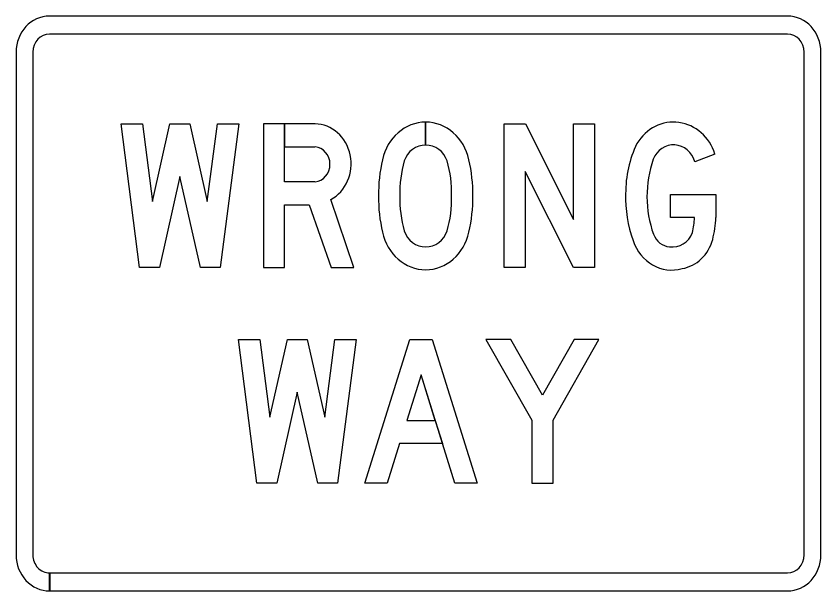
# Model space of a CAD drawing. Extents: x 658976 to 668721, y 639543 to 647196.
# Drawn here: x 667413.8 to 667464.7, y 643392.4 to 643428.8 of the extents above; entities that cross this region are included whole.
import ezdxf

# ---------------------------------------------------------------- set-up
doc = ezdxf.new("R2010")
doc.units = 0
for name, color, linetype in [('GSBWFILL', 7, 'Continuous'), ('GSCOLORFILL', 7, 'Continuous'), ('GSOUTLINE', 7, 'Continuous')]:
    doc.layers.add(name, color=color, linetype=linetype)

msp = doc.modelspace()

# ---------------------------------------------------------------- linework, layer by layer
at = {"layer": 'GSBWFILL'}
for p, q in [((667439.699, 643420.594), (667439.699, 643422.059)), ((667439.699, 643422.059), (667439.699, 643420.594)), ((667439.699, 643420.594), (667439.699, 643420.594)), ((667458.025, 643420.029), (667456.753, 643419.544)), ((667456.753, 643419.544), (667456.753, 643419.544))]:
    msp.add_line(p, q, dxfattribs=at)
for points in [[(667422.393, 643417.02), (667423.503, 643421.947), (667424.758, 643421.947), (667425.868, 643417.02), (667426.503, 643421.947), (667427.855, 643421.947), (667426.683, 643412.843), (667425.431, 643412.843), (667424.131, 643418.615), (667422.829, 643412.843), (667421.577, 643412.843), (667420.406, 643421.947), (667421.759, 643421.947)], [(667444.673, 643412.843), (667444.673, 643421.947), (667446.027, 643421.947), (667449.066, 643415.885), (667449.066, 643421.947), (667450.406, 643421.947), (667450.406, 643412.843), (667449.066, 643412.843), (667446.011, 643418.937), (667446.011, 643412.843)], [(667429.828, 643403.363), (667430.939, 643408.29), (667432.193, 643408.29), (667433.304, 643403.363), (667433.938, 643408.29), (667435.291, 643408.29), (667434.118, 643399.186), (667432.866, 643399.186), (667431.566, 643404.958), (667430.264, 643399.186), (667429.012, 643399.186), (667427.841, 643408.29), (667429.194, 643408.29)], [(667435.849, 643399.186), (667438.695, 643408.29), (667440.117, 643408.29), (667442.964, 643399.186), (667441.547, 643399.186), (667439.406, 643406.041), (667438.5, 643403.145), (667440.31, 643403.145), (667440.766, 643401.688), (667438.044, 643401.688), (667437.262, 643399.186)], [(667443.522, 643408.29), (667446.431, 643403.168), (667446.431, 643399.186), (667447.767, 643399.186), (667447.767, 643403.168), (667450.676, 643408.29), (667449.104, 643408.29), (667447.099, 643404.759), (667445.094, 643408.29)]]:
    msp.add_lwpolyline(points, close=True, dxfattribs=at)
for points in [[(667432.688, 643418.28), (667430.757, 643418.28), (667430.757, 643421.947), (667429.417, 643421.947), (667429.417, 643412.843)], [(667432.688, 643421.947), (667430.757, 643421.947), (667430.757, 643420.49), (667432.688, 643420.49)], [(667456.729, 643416.011), (667455.218, 643416.011), (667455.218, 643417.468), (667458.083, 643417.468), (667458.083, 643416.011)], [(667429.417, 643412.843), (667430.757, 643412.843), (667430.757, 643416.823), (667432.315, 643416.823), (667433.717, 643412.843), (667435.152, 643412.843), (667433.693, 643417.148)]]:
    msp.add_lwpolyline(points, dxfattribs=at)
for centre, major_axis, start_param, end_param in [((667432.647, 643419.413), (0, 2.536), 3.608399, 6.264838), ((667439.721, 643418.98), (0, 3.081), 0.007008, 1.34227), ((667439.682, 643418.98), (0, 3.081), 4.940915, 6.27603), ((667455.402, 643419.036), (0, 3.024), 5.047079, 7.269538), ((667432.619, 643419.386), (0, 1.108), 3.211299, 6.213479), ((667439.658, 643419.075), (0, 1.52), 6.252339, 7.504367), ((667439.745, 643419.075), (0, 1.52), 5.062003, 6.313732), ((667458.518, 643417.578), (0, 6.688), 1.08427, 1.578846), ((667455.407, 643419.08), (0, 1.539), 5.019133, 7.435888), ((667445.298, 643417.427), (0, 9.342), 1.327472, 1.575821), ((667444.357, 643417.546), (0, 6.853), 1.267042, 1.594924), ((667435.046, 643417.546), (0, 6.853), 4.688261, 5.016143), ((667434.105, 643417.427), (0, 9.342), 4.707364, 4.955713), ((667459.851, 643417.355), (0, 6.668), 1.210526, 1.939684), ((667445.298, 643417.334), (0, 9.342), 1.565772, 1.814121), ((667444.357, 643417.215), (0, 6.853), 1.546668, 1.87455), ((667435.046, 643417.215), (0, 6.853), 4.408635, 4.736517), ((667434.105, 643417.334), (0, 9.342), 4.469065, 4.717414), ((667459.299, 643417.295), (0, 7.541), 1.54039, 1.942608), ((667452.429, 643416.198), (0, 4.684), 4.467103, 4.672764), ((667451.086, 643416.49), (0, 7.628), 4.464985, 4.64968), ((667439.721, 643415.781), (0, 3.081), 1.799323, 3.134585), ((667439.658, 643415.686), (0, 1.52), 1.920411, 3.172439), ((667439.745, 643415.686), (0, 1.52), 3.110746, 4.362775), ((667439.682, 643415.781), (0, 3.081), 3.1486, 4.483863), ((667455.226, 643415.449), (0, 1.29), 1.967991, 3.075152), ((667455.337, 643415.649), (0, 1.501), 3.004204, 4.309319), ((667455.288, 643415.518), (0, 2.831), 1.917608, 3.396087), ((667455.565, 643415.382), (0, 2.637), 3.298379, 4.420063)]:
    msp.add_ellipse(centre, major_axis=major_axis, ratio=0.919391, start_param=start_param, end_param=end_param, dxfattribs=at)
at = {"layer": 'GSCOLORFILL'}
for p, q in [((667462.614, 643428.775), (667415.878, 643428.775)), ((667462.614, 643428.775), (667415.878, 643428.775)), ((667462.614, 643427.637), (667415.878, 643427.637)), ((667413.754, 643426.499), (667413.754, 643394.636)), ((667414.816, 643426.499), (667414.816, 643394.636)), ((667463.676, 643394.636), (667463.676, 643426.499)), ((667464.738, 643394.636), (667464.738, 643426.499)), ((667439.699, 643420.594), (667439.699, 643422.059)), ((667439.699, 643422.059), (667439.699, 643420.594)), ((667439.699, 643420.594), (667439.699, 643420.594)), ((667458.025, 643420.029), (667456.753, 643419.544)), ((667456.753, 643419.544), (667456.753, 643419.544)), ((667415.878, 643392.36), (667415.878, 643393.498)), ((667415.89, 643393.498), (667462.614, 643393.498)), ((667415.89, 643393.498), (667415.89, 643392.36)), ((667415.89, 643392.36), (667462.614, 643392.36))]:
    msp.add_line(p, q, dxfattribs=at)
for points in [[(667422.393, 643417.02), (667423.503, 643421.947), (667424.758, 643421.947), (667425.868, 643417.02), (667426.503, 643421.947), (667427.855, 643421.947), (667426.683, 643412.843), (667425.431, 643412.843), (667424.131, 643418.615), (667422.829, 643412.843), (667421.577, 643412.843), (667420.406, 643421.947), (667421.759, 643421.947)], [(667444.673, 643412.843), (667444.673, 643421.947), (667446.027, 643421.947), (667449.066, 643415.885), (667449.066, 643421.947), (667450.406, 643421.947), (667450.406, 643412.843), (667449.066, 643412.843), (667446.011, 643418.937), (667446.011, 643412.843)], [(667429.828, 643403.363), (667430.939, 643408.29), (667432.193, 643408.29), (667433.304, 643403.363), (667433.938, 643408.29), (667435.291, 643408.29), (667434.118, 643399.186), (667432.866, 643399.186), (667431.566, 643404.958), (667430.264, 643399.186), (667429.012, 643399.186), (667427.841, 643408.29), (667429.194, 643408.29)], [(667435.849, 643399.186), (667438.695, 643408.29), (667440.117, 643408.29), (667442.964, 643399.186), (667441.547, 643399.186), (667439.406, 643406.041), (667438.5, 643403.145), (667440.31, 643403.145), (667440.766, 643401.688), (667438.044, 643401.688), (667437.262, 643399.186)], [(667443.522, 643408.29), (667446.431, 643403.168), (667446.431, 643399.186), (667447.767, 643399.186), (667447.767, 643403.168), (667450.676, 643408.29), (667449.104, 643408.29), (667447.099, 643404.759), (667445.094, 643408.29)]]:
    msp.add_lwpolyline(points, close=True, dxfattribs=at)
for points in [[(667432.688, 643418.28), (667430.757, 643418.28), (667430.757, 643421.947), (667429.417, 643421.947), (667429.417, 643412.843)], [(667432.688, 643421.947), (667430.757, 643421.947), (667430.757, 643420.49), (667432.688, 643420.49)], [(667456.729, 643416.011), (667455.218, 643416.011), (667455.218, 643417.468), (667458.083, 643417.468), (667458.083, 643416.011)], [(667429.417, 643412.843), (667430.757, 643412.843), (667430.757, 643416.823), (667432.315, 643416.823), (667433.717, 643412.843), (667435.152, 643412.843), (667433.693, 643417.148)]]:
    msp.add_lwpolyline(points, dxfattribs=at)
for centre, major_axis, ratio, start_param, end_param in [((667415.878, 643426.499), (0, 2.276), 0.933392, 0, 1.570796), ((667462.614, 643426.499), (0, 2.276), 0.933392, 4.712389, 6.283185), ((667462.614, 643426.499), (0, 2.276), 0.933392, 4.712389, 6.283185), ((667415.878, 643426.499), (0, 1.138), 0.933392, 0, 1.570796), ((667462.614, 643426.499), (0, 1.138), 0.933392, 4.712389, 6.283185), ((667432.647, 643419.413), (0, 2.536), 0.919391, 3.608399, 6.264838), ((667439.721, 643418.98), (0, 3.081), 0.919391, 0.007008, 1.34227), ((667439.682, 643418.98), (0, 3.081), 0.919391, 4.940915, 6.27603), ((667455.402, 643419.036), (0, 3.024), 0.919391, 5.047079, 7.269538), ((667432.619, 643419.386), (0, 1.108), 0.919391, 3.211299, 6.213479), ((667439.658, 643419.075), (0, 1.52), 0.919391, 6.252339, 7.504367), ((667439.745, 643419.075), (0, 1.52), 0.919391, 5.062003, 6.313732), ((667458.518, 643417.578), (0, 6.688), 0.919391, 1.08427, 1.578846), ((667455.407, 643419.08), (0, 1.539), 0.919391, 5.019133, 7.435888), ((667445.298, 643417.427), (0, 9.342), 0.919391, 1.327472, 1.575821), ((667444.357, 643417.546), (0, 6.853), 0.919391, 1.267042, 1.594924), ((667435.046, 643417.546), (0, 6.853), 0.919391, 4.688261, 5.016143), ((667434.105, 643417.427), (0, 9.342), 0.919391, 4.707364, 4.955713), ((667459.851, 643417.355), (0, 6.668), 0.919391, 1.210526, 1.939684), ((667445.298, 643417.334), (0, 9.342), 0.919391, 1.565772, 1.814121), ((667444.357, 643417.215), (0, 6.853), 0.919391, 1.546668, 1.87455), ((667435.046, 643417.215), (0, 6.853), 0.919391, 4.408635, 4.736517), ((667434.105, 643417.334), (0, 9.342), 0.919391, 4.469065, 4.717414), ((667459.299, 643417.295), (0, 7.541), 0.919391, 1.54039, 1.942608), ((667452.429, 643416.198), (0, 4.684), 0.919391, 4.467103, 4.672764), ((667451.086, 643416.49), (0, 7.628), 0.919391, 4.464985, 4.64968), ((667439.721, 643415.781), (0, 3.081), 0.919391, 1.799323, 3.134585), ((667439.658, 643415.686), (0, 1.52), 0.919391, 1.920411, 3.172439), ((667439.745, 643415.686), (0, 1.52), 0.919391, 3.110746, 4.362775), ((667439.682, 643415.781), (0, 3.081), 0.919391, 3.1486, 4.483863), ((667455.226, 643415.449), (0, 1.29), 0.919391, 1.967991, 3.075152), ((667455.337, 643415.649), (0, 1.501), 0.919391, 3.004204, 4.309319), ((667455.288, 643415.518), (0, 2.831), 0.919391, 1.917608, 3.396087), ((667455.565, 643415.382), (0, 2.637), 0.919391, 3.298379, 4.420063), ((667415.878, 643394.636), (0, 2.276), 0.933392, 1.570796, 3.141593), ((667415.878, 643394.636), (0, 1.138), 0.933392, 1.570796, 3.141593), ((667462.614, 643394.636), (0, 2.276), 0.933392, 3.141593, 4.712389), ((667462.614, 643394.636), (0, 1.138), 0.933392, 3.141593, 4.712389)]:
    msp.add_ellipse(centre, major_axis=major_axis, ratio=ratio, start_param=start_param, end_param=end_param, dxfattribs=at)
at = {"layer": 'GSOUTLINE'}
for p, q in [((667458.025, 643420.029), (667456.753, 643419.544)), ((667456.753, 643419.544), (667456.753, 643419.544)), ((667432.688, 643418.28), (667430.757, 643418.28))]:
    msp.add_line(p, q, dxfattribs=at)
for points in [[(667422.393, 643417.02), (667423.503, 643421.947), (667424.758, 643421.947), (667425.868, 643417.02), (667426.503, 643421.947), (667427.855, 643421.947), (667426.683, 643412.843), (667425.431, 643412.843), (667424.131, 643418.615), (667422.829, 643412.843), (667421.577, 643412.843), (667420.406, 643421.947), (667421.759, 643421.947)], [(667444.673, 643412.843), (667444.673, 643421.947), (667446.027, 643421.947), (667449.066, 643415.885), (667449.066, 643421.947), (667450.406, 643421.947), (667450.406, 643412.843), (667449.066, 643412.843), (667446.011, 643418.937), (667446.011, 643412.843)], [(667429.828, 643403.363), (667430.939, 643408.29), (667432.193, 643408.29), (667433.304, 643403.363), (667433.938, 643408.29), (667435.291, 643408.29), (667434.118, 643399.186), (667432.866, 643399.186), (667431.566, 643404.958), (667430.264, 643399.186), (667429.012, 643399.186), (667427.841, 643408.29), (667429.194, 643408.29)], [(667438.044, 643401.688), (667437.262, 643399.186), (667435.849, 643399.186), (667438.695, 643408.29), (667440.117, 643408.29), (667442.964, 643399.186), (667441.547, 643399.186), (667440.766, 643401.688)], [(667443.522, 643408.29), (667446.431, 643403.168), (667446.431, 643399.186), (667447.767, 643399.186), (667447.767, 643403.168), (667450.676, 643408.29), (667449.104, 643408.29), (667447.099, 643404.759), (667445.094, 643408.29)], [(667438.5, 643403.145), (667440.31, 643403.145), (667439.406, 643406.041)]]:
    msp.add_lwpolyline(points, close=True, dxfattribs=at)
for points in [[(667432.688, 643421.947), (667429.417, 643421.947), (667429.417, 643412.843), (667430.757, 643412.843), (667430.757, 643416.823), (667432.315, 643416.823)], [(667430.757, 643418.28), (667430.757, 643420.49), (667432.688, 643420.49)], [(667456.729, 643416.011), (667455.218, 643416.011), (667455.218, 643417.468), (667458.083, 643417.468), (667458.083, 643416.011)], [(667432.315, 643416.823), (667433.717, 643412.843), (667435.152, 643412.843), (667433.693, 643417.148)]]:
    msp.add_lwpolyline(points, dxfattribs=at)
for centre, major_axis, start_param, end_param in [((667432.647, 643419.413), (0, 2.536), 3.608399, 6.264838), ((667439.721, 643418.98), (0, 3.081), 0.007008, 1.34227), ((667439.682, 643418.98), (0, 3.081), 4.940915, 6.276178), ((667455.402, 643419.036), (0, 3.024), 5.047079, 7.269538), ((667432.619, 643419.386), (0, 1.108), 3.211299, 6.213479), ((667439.658, 643419.075), (0, 1.52), 6.252339, 7.504367), ((667439.745, 643419.075), (0, 1.52), 5.062003, 6.314032), ((667458.518, 643417.578), (0, 6.688), 1.08427, 1.578846), ((667455.407, 643419.08), (0, 1.539), 5.019133, 7.435888), ((667445.298, 643417.427), (0, 9.342), 1.327472, 1.575821), ((667444.357, 643417.546), (0, 6.853), 1.267043, 1.594924), ((667435.046, 643417.546), (0, 6.853), 4.688261, 5.016143), ((667434.105, 643417.427), (0, 9.342), 4.707364, 4.955713), ((667459.851, 643417.355), (0, 6.668), 1.210526, 1.939684), ((667445.298, 643417.334), (0, 9.342), 1.565772, 1.814121), ((667444.357, 643417.215), (0, 6.853), 1.546668, 1.87455), ((667435.046, 643417.215), (0, 6.853), 4.408635, 4.736517), ((667434.105, 643417.334), (0, 9.342), 4.469065, 4.717414), ((667459.299, 643417.295), (0, 7.541), 1.54039, 1.942608), ((667452.429, 643416.198), (0, 4.684), 4.467103, 4.672764), ((667451.086, 643416.49), (0, 7.628), 4.464985, 4.64968), ((667439.721, 643415.781), (0, 3.081), 1.799323, 3.134585), ((667439.658, 643415.686), (0, 1.52), 1.920411, 3.172439), ((667439.745, 643415.686), (0, 1.52), 3.110746, 4.362774), ((667439.682, 643415.781), (0, 3.081), 3.1486, 4.483863), ((667455.226, 643415.449), (0, 1.29), 1.967991, 3.075152), ((667455.337, 643415.649), (0, 1.501), 3.004204, 4.309319), ((667455.288, 643415.518), (0, 2.831), 1.917608, 3.396087), ((667455.565, 643415.382), (0, 2.637), 3.298379, 4.420063)]:
    msp.add_ellipse(centre, major_axis=major_axis, ratio=0.919391, start_param=start_param, end_param=end_param, dxfattribs=at)

doc.saveas('drawing.dxf')
